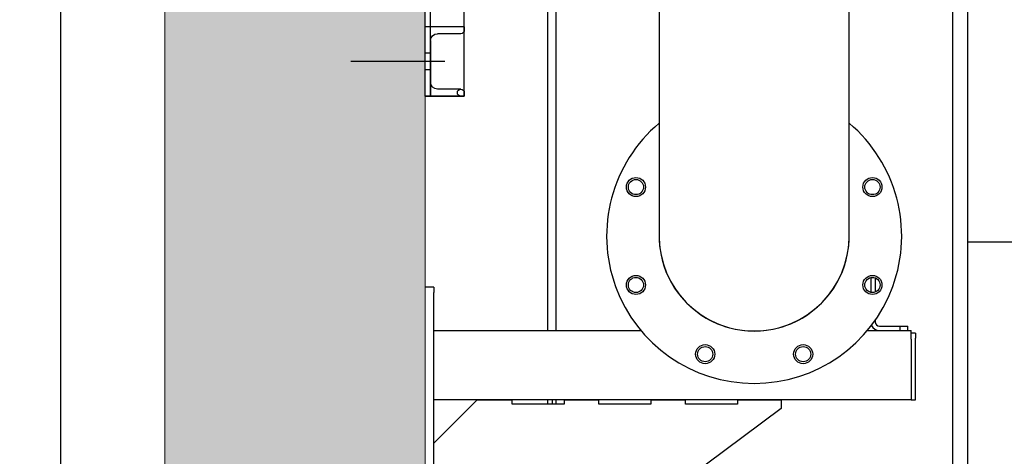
# Model space of a CAD drawing. Extents: x -89225 to 110569, y 13360 to 87647.
# Tile 459 of 478: x 106900 to 108034, y 66034 to 66537. Entities that reach past the tile are written whole.
import ezdxf

# ---------------------------------------------------------------- set-up
doc = ezdxf.new("R2010")
doc.units = 0
doc.layers.add('Beluchtingstank', color=253, linetype='Continuous')
doc.layers.add('Iv-Lines 035', color=4, linetype='Continuous')

# ---------------------------------------------------------------- blocks, each defined once
blk = doc.blocks.new('Bordes been 1 ZAZ')
for p, q in [((1231063.7, -983095.1, 1600), (1231063.7, -984725.7, 1600)), ((1231682.7, -983722.1, 1600), (1231682.7, -983107.1, 1600)), ((1231688.7, -983722.1, 1600), (1231688.7, -983107.1, 1600)), ((1231643.7, -983722.1, 1600), (1231643.7, -983579.7, 1600)), ((1231643.7, -983642.1, 1600), (1231688.7, -983642.1, 1600)), ((1231643.7, -983642.1, 1600), (1231643.7, -983646.1, 1600)), ((1231647.7, -983650.1, 1600), (1231674.7, -983650.1, 1600)), ((1231682.7, -983658.1, 1600), (1231682.7, -983722.1, 1600)), ((1231682.7, -983672.6, 1600), (1231688.7, -983672.6, 1600)), ((1231666.3, -983682.1, 1600), (1231774.3, -983682.1, 1600)), ((1231682.7, -983691.6, 1600), (1231688.7, -983691.6, 1600)), ((1231643.7, -983718.1, 1600), (1231643.7, -983722.1, 1600)), ((1231643.7, -983722.1, 1600), (1231688.7, -983722.1, 1600)), ((1231688.7, -983722.1, 1600), (1231643.7, -983722.1, 1600)), ((1231688.7, -983722.1, 1600), (1231643.7, -983722.1, 1600)), ((1231647.7, -983714.1, 1600), (1231674.7, -983714.1, 1600)), ((1231063.7, -983890.1, 1600), (1230993.7, -983890.1, 1600))]:
    blk.add_line(p, q)
for centre, radius, start, end in [((1231647.7, -983646.1, 1600), 4, 180, 270), ((1231674.7, -983658.1, 1600), 8, 0, 90), ((1231674.7, -983706.1, 1600), 8, 270, 0), ((1231647.7, -983718.1, 1600), 4, 270, 180)]:
    blk.add_arc(centre, radius, start, end)
blk = doc.blocks.new('Beuchtingstank doorsnede')
for p, q in [((1219728, -939637.1), (1219728, -938736.1)), ((1220289, -938829.8), (1220289, -939224.3)), ((1220298.4, -938829.8), (1220298.4, -939224.3)), ((1220417.5, -938831.5), (1220417.5, -939115.3)), ((1220636.6, -939115.3), (1220636.6, -938831.5)), ((1220755.6, -938829.8), (1220755.6, -941779.1)), ((1220661.4, -939163.3), (1220661.4, -939180.3)), ((1220666.4, -939163.6), (1220666.4, -939180)), ((1220158, -939174.3), (1220148, -939174.3)), ((1220158, -939174.3), (1220158, -939180.3)), ((1220158, -939668.3), (1220158, -939180.3)), ((1220666.4, -939212.7), (1220666.4, -939214.3)), ((1220671.4, -939219.3), (1220695.1, -939219.3)), ((1220695.1, -939219.3), (1220703.9, -939219.3)), ((1220695.1, -939224.3), (1220695.1, -939219.3)), ((1220703.9, -939224.3), (1220703.9, -939219.3)), ((1220158, -939224.3), (1220396.6, -939224.3)), ((1220657.5, -939224.3), (1220708, -939224.3)), ((1220708, -939234.3), (1220708, -939224.3)), ((1220713, -939227.3), (1220708, -939227.3)), ((1220708, -939234.3), (1220708, -939304.3)), ((1220713, -939227.3), (1220713, -939233.3)), ((1220713, -939304.3), (1220713, -939233.3)), ((1220708, -939304.3), (1220158, -939304.3)), ((1220158, -939354.3), (1220208, -939304.3)), ((1220558, -939314.3), (1220168, -939604.3)), ((1220208, -939304.3), (1220248, -939304.3)), ((1220248, -939309.3), (1220248, -939304.3)), ((1220308, -939309.3), (1220248, -939309.3)), ((1220289, -939304.3), (1220289, -939309.3)), ((1220298.4, -939304.3), (1220298.4, -939309.3)), ((1220308, -939304.3), (1220308, -939309.3)), ((1220308, -939304.3), (1220348, -939304.3)), ((1220348, -939309.3), (1220348, -939304.3)), ((1220408, -939309.3), (1220348, -939309.3)), ((1220408, -939304.3), (1220448, -939304.3)), ((1220408, -939304.3), (1220408, -939309.3)), ((1220448, -939309.3), (1220448, -939304.3)), ((1220508, -939309.3), (1220448, -939309.3)), ((1220508, -939304.3), (1220558, -939304.3)), ((1220508, -939304.3), (1220508, -939309.3)), ((1220558, -939304.3), (1220558, -939314.3)), ((1220708, -939304.3), (1220713, -939304.3))]:
    blk.add_line(p, q)
for centre, radius in [((1220390.8, -939058.9), 11), ((1220390.8, -939058.9), 8.75), ((1220663.3, -939058.9), 11), ((1220663.3, -939058.9), 8.75), ((1220390.8, -939171.8), 11), ((1220390.8, -939171.8), 8.75), ((1220663.3, -939171.8), 11), ((1220663.3, -939171.8), 8.75), ((1220470.6, -939251.6), 11), ((1220470.6, -939251.6), 8.75), ((1220583.5, -939251.6), 11), ((1220583.5, -939251.6), 8.75)]:
    blk.add_circle(centre, radius)
for centre, radius, start, end in [((1220527, -939115.3), 170, 130.1172, 49.8828), ((1220527, -939115.3), 109.6, 179.2258, 0.7742), ((1220527, -939115.3), 109.5, 180, 0), ((1220527, -939115.3), 109.5, 180, 0), ((1220671.4, -939214.3), 10, 203.9244, 270), ((1220671.4, -939214.3), 5, 180, 270), ((1220527.5, -939315.1), 233.5, 177.3507, 178.5784)]:
    blk.add_arc(centre, radius, start, end)

msp = doc.modelspace()

# ---------------------------------------------------------------- hatches: boundary and pattern name
at = {"layer": 'Beluchtingstank', "lineweight": 9, "ltscale": 0.01}
h = msp.add_hatch(dxfattribs=at)
h.set_pattern_fill('AR-CONC', color=256, style=0)
h.paths.add_polyline_path([(80617.1, 62564.3), (80917.1, 62564.3), (80917.1, 66667.3), (80917.1, 66735.3), (80917.1, 66814.3), (80617.1, 66814.3)])
h.paths.add_polyline_path([(107067.1, 62564.3), (107367.1, 62564.3), (107367.1, 66814.3), (107067.1, 66814.3), (107067.1, 66735.3), (107067.1, 66667.3)])
h.paths.add_polyline_path([(93867.1, 66264.3), (93867.1, 66263.2), (93867.1, 62564.3), (94117.1, 62564.3), (94117.1, 66263.2), (94117.1, 66264.3), (94113.6, 66264.3), (93870.6, 66264.3)])

# ---------------------------------------------------------------- linework, layer by layer
for p, q in [((107067.1, 66814.3), (107067.1, 62564.3)), ((107367.1, 62564.3), (107367.1, 66814.3))]:
    msp.add_line(p, q, dxfattribs=at)

# ---------------------------------------------------------------- block references
at = {"layer": 'Iv-Lines 035', "xscale": -1}
msp.add_blockref('Bordes been 1 ZAZ', (1339055.8, 1050171.4), dxfattribs=at)
at = {"layer": 'Iv-Lines 035'}
msp.add_blockref('Beuchtingstank doorsnede', (-1112780.9, 1005403.4), dxfattribs=at)

doc.saveas('drawing.dxf')
